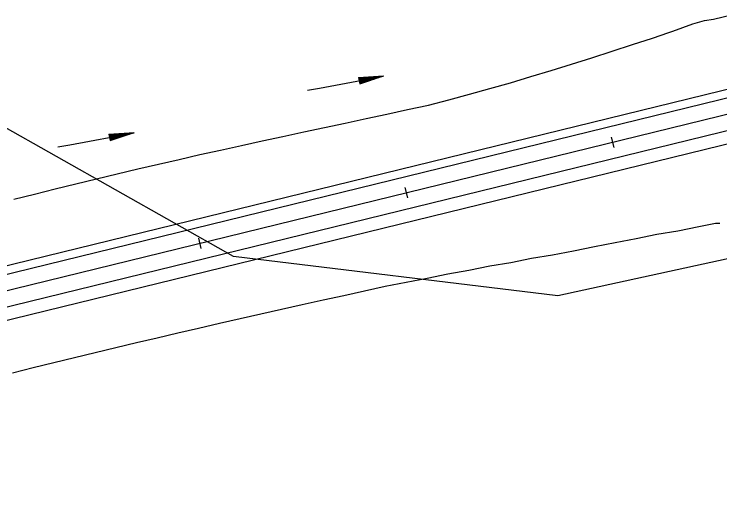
# Model space of a CAD drawing. Extents: x 1300404 to 1323571, y 234004 to 252077.
# Drawn here: x 1310525.4 to 1310857.5, y 240154.3 to 240385.6 of the extents above; entities that cross this region are included whole.
import ezdxf

# ---------------------------------------------------------------- set-up
doc = ezdxf.new("R2010")
doc.units = 0
for name, color, linetype in [('R_Const Limits', 7, 'Continuous'), ('R_Flooplain', 7, 'Continuous'), ('R_Flow Arrows', 7, 'Continuous'), ('R_Horz Alg Minor Ticks', 7, 'Continuous'), ('R_Lane Edge', 7, 'Continuous'), ('R_Proposed', 7, 'Continuous'), ('R_Shoulder', 7, 'Continuous')]:
    doc.layers.add(name, color=color, linetype=linetype)

msp = doc.modelspace()

# ---------------------------------------------------------------- linework, layer by layer
at = {"layer": 'R_Const Limits'}
for points in [[(1310525.3, 240298.57), (1310535.01, 240300.97), (1310544.71, 240303.39), (1310554.42, 240305.78), (1310564.14, 240308.13), (1310573.86, 240310.49), (1310583.59, 240312.8), (1310593.33, 240315.06), (1310603.08, 240317.29), (1310612.83, 240319.52), (1310622.6, 240321.67), (1310632.35, 240323.88), (1310642.13, 240325.99), (1310651.9, 240328.13), (1310661.69, 240330.21), (1310671.48, 240332.27), (1310681.28, 240334.28), (1310691.05, 240336.45), (1310700.82, 240338.6), (1310710.59, 240340.73), (1310720.38, 240342.79), (1310730.05, 240345.34), (1310739.7, 240347.99), (1310749.35, 240350.62), (1310758.99, 240353.3), (1310768.57, 240356.23), (1310778.14, 240359.16), (1310787.72, 240362.11), (1310797.29, 240365.07), (1310806.82, 240368.2), (1310816.36, 240371.28), (1310825.91, 240374.33), (1310833.47, 240377.03), (1310835.39, 240377.66), (1310844.84, 240381.09), (1310850.28, 240382.58), (1310854.61, 240383.25), (1310864.32, 240385.64)], [(1310525.3, 240298.57), (1310535.01, 240300.97), (1310544.71, 240303.39), (1310554.42, 240305.78), (1310564.14, 240308.13), (1310573.86, 240310.49), (1310583.59, 240312.8), (1310593.33, 240315.06), (1310603.08, 240317.29), (1310612.83, 240319.52), (1310622.6, 240321.67), (1310632.35, 240323.88), (1310642.13, 240325.99), (1310651.9, 240328.13), (1310661.69, 240330.21), (1310671.48, 240332.27), (1310681.28, 240334.28), (1310691.05, 240336.45), (1310700.82, 240338.6), (1310710.59, 240340.73), (1310720.38, 240342.79), (1310730.05, 240345.34), (1310739.7, 240347.99), (1310749.35, 240350.62), (1310758.99, 240353.3), (1310768.57, 240356.23), (1310778.14, 240359.16), (1310787.72, 240362.11), (1310797.29, 240365.07), (1310806.82, 240368.2), (1310816.36, 240371.28), (1310825.91, 240374.33), (1310833.47, 240377.03), (1310835.39, 240377.66), (1310844.84, 240381.09), (1310850.28, 240382.58), (1310854.61, 240383.25), (1310864.32, 240385.64)], [(1310857.54, 240287.15), (1310855.47, 240287.17), (1310847.65, 240285.5), (1310837.83, 240283.59), (1310827.94, 240281.92), (1310818.13, 240279.95), (1310808.3, 240278.02), (1310798.48, 240276.08), (1310788.68, 240274.07), (1310778.83, 240272.23), (1310768.94, 240270.58), (1310759.11, 240268.68), (1310749.24, 240266.97), (1310739.42, 240265.03), (1310729.57, 240263.21), (1310719.74, 240261.28), (1310709.93, 240259.31), (1310700.1, 240257.4), (1310690.32, 240255.3), (1310680.56, 240253.13), (1310670.78, 240251.01), (1310661.02, 240248.81), (1310651.26, 240246.64), (1310641.5, 240244.44), (1310631.75, 240242.23), (1310622, 240240.02), (1310612.26, 240237.74), (1310602.51, 240235.49), (1310592.78, 240233.21), (1310583.04, 240230.91), (1310573.31, 240228.6), (1310563.59, 240226.27), (1310553.87, 240223.92), (1310544.15, 240221.56), (1310534.44, 240219.17), (1310524.73, 240216.77)]]:
    msp.add_lwpolyline(points, dxfattribs=at)
at = {"layer": 'R_Flooplain'}
for p, q in [((1310628.59, 240271.59), (1310473.27, 240359.27)), ((1310902.4, 240279.58), (1310781.31, 240253.01)), ((1310781.31, 240253.01), (1310628.59, 240271.59))]:
    msp.add_line(p, q, dxfattribs=at)
at = {"layer": 'R_Flow Arrows'}
for p, q in [((1310687.47, 240355.84), (1310699.29, 240356.61)), ((1310687.47, 240355.84), (1310688.06, 240352.85)), ((1310688.06, 240352.85), (1310699.29, 240356.61)), ((1310570.06, 240329.2), (1310581.88, 240329.97)), ((1310570.06, 240329.2), (1310570.65, 240326.21)), ((1310570.65, 240326.21), (1310581.88, 240329.97))]:
    msp.add_line(p, q, dxfattribs=at)
for points in [[(1310663.45, 240349.78), (1310669.11, 240350.85), (1310699.32, 240356.47)], [(1310687.53, 240355.54), (1310689.83, 240355.99)], [(1310687.59, 240355.24), (1310692.2, 240356.15)], [(1310687.64, 240354.94), (1310693.75, 240356.14), (1310694.56, 240356.3)], [(1310687.7, 240354.64), (1310693.8, 240355.84), (1310696.93, 240356.45)], [(1310687.82, 240354.05), (1310693.92, 240355.25), (1310697.04, 240355.85)], [(1310687.88, 240353.75), (1310693.98, 240354.95), (1310694.8, 240355.11)], [(1310687.94, 240353.45), (1310692.55, 240354.36)], [(1310688, 240353.15), (1310690.3, 240353.6)], [(1310546.04, 240323.14), (1310551.7, 240324.21), (1310581.91, 240329.83)], [(1310570.12, 240328.9), (1310572.43, 240329.35)], [(1310570.18, 240328.6), (1310574.79, 240329.51)], [(1310570.24, 240328.3), (1310576.34, 240329.5), (1310577.16, 240329.66)], [(1310570.3, 240328), (1310576.4, 240329.2), (1310579.52, 240329.81)], [(1310570.41, 240327.41), (1310576.51, 240328.61), (1310579.64, 240329.21)], [(1310570.47, 240327.11), (1310576.57, 240328.31), (1310577.39, 240328.47)], [(1310570.53, 240326.81), (1310575.14, 240327.72)], [(1310570.59, 240326.51), (1310572.9, 240326.96)]]:
    msp.add_lwpolyline(points, dxfattribs=at)
at = {"layer": 'R_Horz Alg Minor Ticks'}
for points in [[(1310806.42, 240327.78), (1310807.6, 240322.93)], [(1310806.42, 240327.78), (1310807.6, 240322.93)], [(1310709.28, 240304.01), (1310710.47, 240299.15)], [(1310709.28, 240304.01), (1310710.47, 240299.15)], [(1310612.15, 240280.23), (1310613.34, 240275.37)], [(1310612.15, 240280.23), (1310613.34, 240275.37)]]:
    msp.add_lwpolyline(points, dxfattribs=at)
at = {"layer": 'R_Lane Edge'}
for p, q in [((1310159.85, 240174.65), (1310897.07, 240355.12)), ((1310163.42, 240160.08), (1310900.63, 240340.55))]:
    msp.add_line(p, q, dxfattribs=at)
at = {"layer": 'R_Proposed'}
msp.add_line((1310161.63, 240167.37), (1310898.85, 240347.84), dxfattribs=at)
msp.add_line((1310161.63, 240167.37), (1310898.85, 240347.84), dxfattribs=at)
msp.add_line((1310161.63, 240167.37), (1310898.85, 240347.84), dxfattribs=at)
msp.add_line((1310161.63, 240167.37), (1310898.85, 240347.84), dxfattribs=at)
at = {"layer": 'R_Shoulder'}
for p, q in [((1310158.9, 240178.54), (1310896.12, 240359.01)), ((1310164.84, 240154.25), (1310902.06, 240334.73))]:
    msp.add_line(p, q, dxfattribs=at)

doc.saveas('drawing.dxf')
